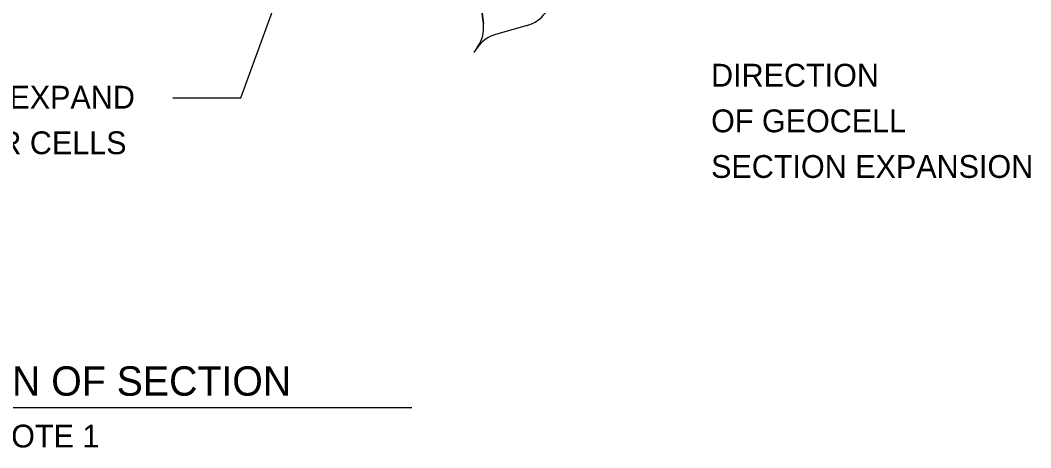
# Model space of a CAD drawing. Extents: x 638850 to 644908, y 297188 to 298900.
# Drawn here: x 644083.9 to 644207.8, y 297613.5 to 297666 of the extents above; entities that cross this region are included whole.
import ezdxf

# ---------------------------------------------------------------- set-up
doc = ezdxf.new("R2010")
doc.units = 0
for name, color, linetype in [('3', 7, 'Continuous'), ('5', 7, 'Continuous'), ('50', 7, 'Continuous'), ('6', 7, 'Continuous')]:
    doc.layers.add(name, color=color, linetype=linetype)

msp = doc.modelspace()

# ---------------------------------------------------------------- linework, layer by layer
at = {"layer": '3'}
msp.add_line((644036.01, 297618.48), (644131.89, 297618.48), dxfattribs=at)
at = {"layer": '5'}
for p, q in [((644140.18, 297669.4), (644140.66, 297665.54)), ((644146.04, 297665.34), (644142.16, 297664.24)), ((644139.91, 297662.62), (644139.49, 297662.01))]:
    msp.add_line(p, q, dxfattribs=at)
for centre, radius, start, end in [((644144.93, 297669.27), 4.09, 285.7336, 3.3561), ((644136.64, 297665.04), 4.05, 325.8013, 7.1065), ((644143.26, 297660.34), 4.05, 105.7336, 145.7968)]:
    msp.add_arc(centre, radius, start, end, dxfattribs=at)
at = {"layer": '50'}
for p, q in [((644140.66, 297665.54), (644140.18, 297669.4)), ((644146.04, 297665.34), (644142.16, 297664.24)), ((644139.91, 297662.62), (644139.99, 297662.76))]:
    msp.add_line(p, q, dxfattribs=at)
for centre, radius, start, end in [((644144.93, 297669.27), 4.09, 285.7336, 3.3561), ((644136.64, 297665.04), 4.05, 325.8013, 7.1065), ((644143.26, 297660.34), 4.05, 105.7336, 145.7968)]:
    msp.add_arc(centre, radius, start, end, dxfattribs=at)
at = {"layer": '6'}
for p, q in [((644110.92, 297656.46), (644117.03, 297673.27)), ((644102.59, 297656.46), (644110.92, 297656.46))]:
    msp.add_line(p, q, dxfattribs=at)

# ---------------------------------------------------------------- texts
at = {"layer": '3'}
for s, height, p in [('DIRECTION', 2.799, (644168.59, 297657.84)), ('UNDER-EXPAND', 2.799, (644067.97, 297655.14)), ('OF GEOCELL', 2.799, (644168.59, 297652.24)), ('THE INNER CELLS', 2.799, (644063.82, 297649.55)), ('SECTION EXPANSION', 2.799, (644168.59, 297646.64)), ('CURVED EXPANSION OF SECTION', 3.6022, (644036.53, 297619.92)), ('SEE NOTE 1', 2.799, (644071.51, 297613.57))]:
    msp.add_text(s, height=height, dxfattribs=at).set_placement(p)

doc.saveas('drawing.dxf')
